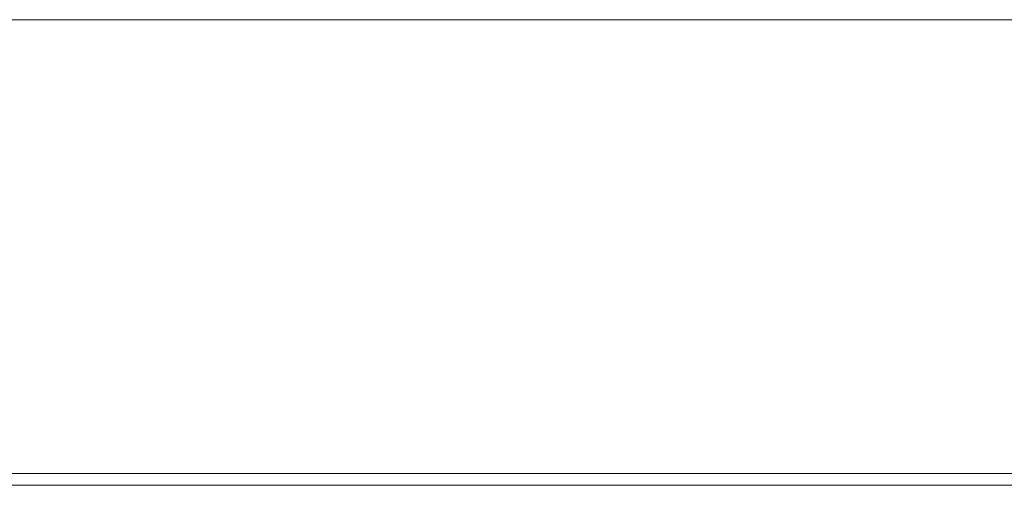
# Model space of a CAD drawing. Header units: millimetres. Extents: x -16331 to -10174, y -4135 to -3584.
# Tile 418 of 456: x -10185.544 to -10184.867, y -4011.236 to -4010.916. Entities that reach past the tile are written whole.
import ezdxf

# ---------------------------------------------------------------- set-up
doc = ezdxf.new("R2010")
doc.units = ezdxf.units.MM
doc.layers.add('DI-Elementos externos em corte', color=9, linetype='Continuous', lineweight=18)

msp = doc.modelspace()

# ---------------------------------------------------------------- linework, layer by layer
at = {"layer": 'DI-Elementos externos em corte'}
for p, q in [((-10190.60374, -4010.91559), (-10185.09737, -4010.91559)), ((-10184.12378, -4010.91559), (-10185.80416, -4010.91559)), ((-10185.09737, -4010.91559), (-10184.12378, -4010.91559)), ((-10185.2795, -4011.22759), (-10190.56338, -4011.22759)), ((-10184.36378, -4011.22759), (-10185.2795, -4011.22759)), ((-10189.64766, -4011.23559), (-10184.36378, -4011.23559)), ((-10189.19671, -4011.23559), (-10184.36378, -4011.23559)), ((-10188.92335, -4011.23559), (-10184.36378, -4011.23559))]:
    msp.add_line(p, q, dxfattribs=at)
at = {"layer": 'DI-Elementos externos em corte', "lineweight": 5}
for p, q in [((-10190.60374, -4010.91559), (-10185.09737, -4010.91559)), ((-10184.12378, -4010.91559), (-10185.80416, -4010.91559)), ((-10185.09737, -4010.91559), (-10184.12378, -4010.91559)), ((-10185.2795, -4011.22759), (-10190.56338, -4011.22759)), ((-10184.36378, -4011.22759), (-10185.2795, -4011.22759)), ((-10189.64766, -4011.23559), (-10184.36378, -4011.23559)), ((-10189.19671, -4011.23559), (-10184.36378, -4011.23559)), ((-10188.92335, -4011.23559), (-10184.36378, -4011.23559))]:
    msp.add_line(p, q, dxfattribs=at)

doc.saveas('drawing.dxf')
